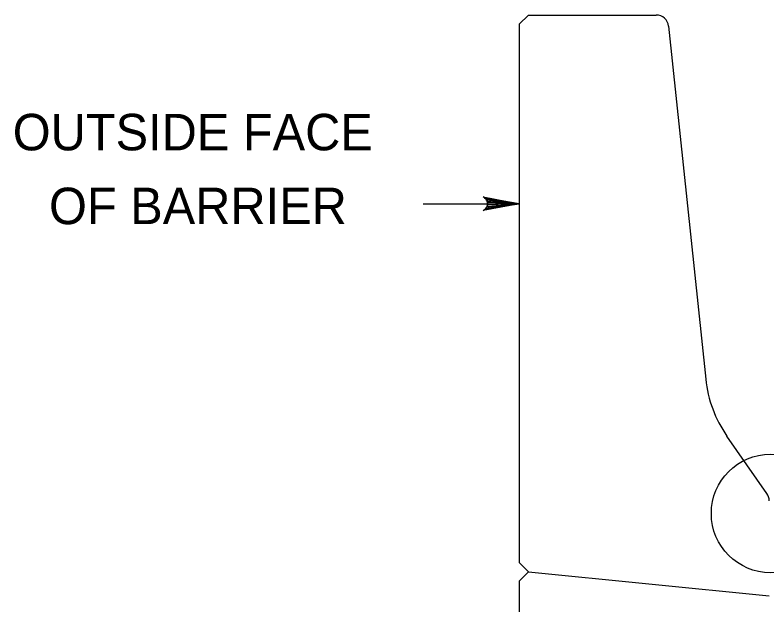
# Model space of a CAD drawing. Extents: x 636530 to 644067, y 294168 to 299122.
# Drawn here: x 642099.8 to 642161.7, y 298032.8 to 298081.3 of the extents above; entities that cross this region are included whole.
import ezdxf

# ---------------------------------------------------------------- set-up
doc = ezdxf.new("R2010")
doc.units = 0
doc.layers.add('1', color=7, linetype='Continuous')

msp = doc.modelspace()

# ---------------------------------------------------------------- linework, layer by layer
at = {"layer": '1'}
for p, q in [((642141.297, 298080.565), (642142.059, 298081.327)), ((642142.059, 298081.327), (642152.575, 298081.327)), ((642141.297, 298080.565), (642141.297, 298036.29)), ((642153.585, 298080.418), (642156.647, 298051.38)), ((642133.381, 298065.808), (642141.297, 298065.808)), ((642161.689, 298041.965), (642158.392, 298046.698)), ((642141.297, 298036.29), (642142.059, 298035.528)), ((642141.297, 298034.766), (642142.059, 298035.528)), ((642142.059, 298035.528), (642161.871, 298033.571)), ((642141.297, 298034.766), (642141.297, 298014.446))]:
    msp.add_line(p, q, dxfattribs=at)
msp.add_lwpolyline([(642141.297, 298065.808), (642138.315, 298065.248), (642138.43, 298065.328), (642138.545, 298065.408), (642138.604, 298065.508), (642138.663, 298065.608), (642138.68, 298065.708), (642138.697, 298065.808), (642138.68, 298065.908), (642138.663, 298066.008), (642138.604, 298066.108), (642138.545, 298066.208), (642138.43, 298066.287), (642138.315, 298066.367), (642141.297, 298065.808), (642138.43, 298066.287), (642138.545, 298066.208), (642141.297, 298065.808), (642138.604, 298066.108), (642138.663, 298066.008), (642141.297, 298065.808), (642138.68, 298065.908), (642138.697, 298065.808), (642141.297, 298065.808), (642138.68, 298065.708), (642138.663, 298065.608), (642141.297, 298065.808), (642138.604, 298065.508), (642138.545, 298065.408), (642141.297, 298065.808), (642138.43, 298065.328)], dxfattribs=at)
msp.add_circle((642161.987, 298040.336), 4.877, dxfattribs=at)
for centre, radius, start, end in [((642152.575, 298080.312), 1.016, 6.01952, 90), ((642166.625, 298052.433), 10.033, 186.01952, 214.8593), ((642160.856, 298041.385), 1.016, 0, 34.8593), ((642160.856, 298041.385), 1.016, 0, 34.8593), ((642160.856, 298041.385), 1.016, 0, 34.8593)]:
    msp.add_arc(centre, radius, start, end, dxfattribs=at)

# ---------------------------------------------------------------- texts
for s, p in [('OUTSIDE FACE', (642099.601, 298070.2)), ('OF BARRIER', (642102.589, 298064.128))]:
    msp.add_text(s, height=3, dxfattribs=at).set_placement(p)

doc.saveas('drawing.dxf')
